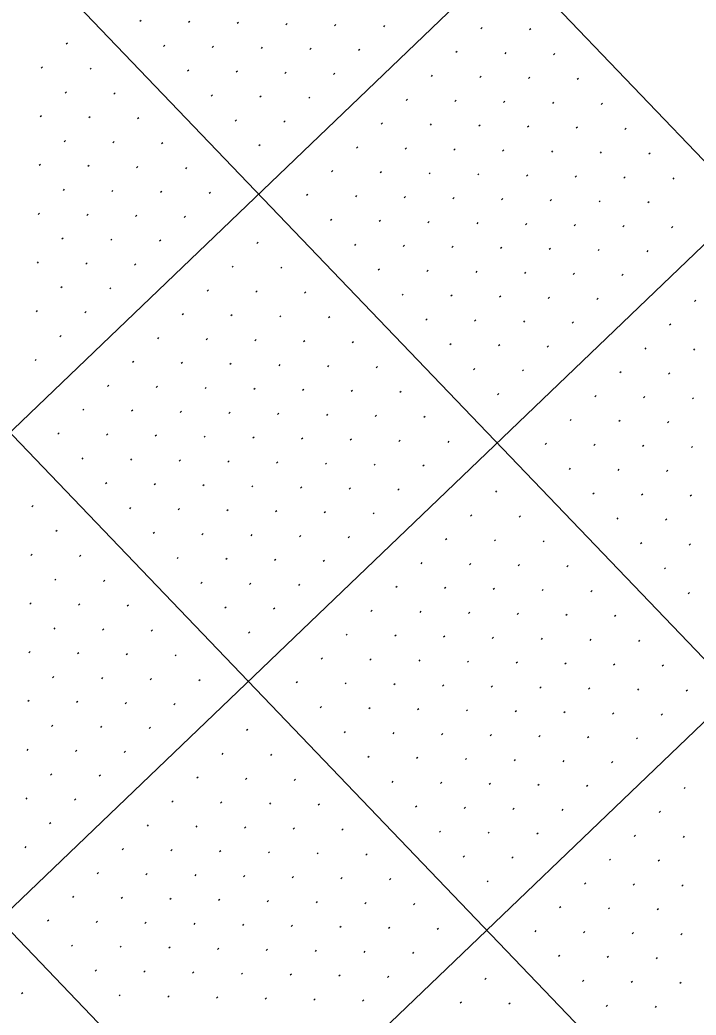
# Model space of a CAD drawing. Extents: x 2148987 to 2151117, y 142806 to 144993.
# Drawn here: x 2150164.2 to 2150262.3, y 144504.6 to 144649 of the extents above; entities that cross this region are included whole.
import ezdxf

# ---------------------------------------------------------------- set-up
doc = ezdxf.new("R2010")
doc.units = 0
for name, color, linetype in [('PR_PIER_PH3', 7, 'Continuous'), ('PR_Road_Concrete', 7, 'Continuous'), ('SHT_Profile_Grid_Minor', 7, 'Continuous')]:
    doc.layers.add(name, color=color, linetype=linetype)

msp = doc.modelspace()

# ---------------------------------------------------------------- linework, layer by layer
at = {"layer": 'PR_PIER_PH3'}
for p, q in [((2150261.97, 144684.26), (2149124.83, 143594.52)), ((2150164.2, 144659.82), (2150510.15, 144298.83)), ((2150296.56, 144648.16), (2149159.43, 143558.42)), ((2150128.1, 144625.23), (2150449.83, 144289.5)), ((2150331.16, 144612.07), (2149194.02, 143522.32)), ((2150092, 144590.63), (2150413.73, 144254.91))]:
    msp.add_line(p, q, dxfattribs=at)
at = {"layer": 'PR_Road_Concrete'}
msp.add_line((2150200.3, 144694.42), (2150546.25, 144333.42), dxfattribs=at)
at = {"layer": 'SHT_Profile_Grid_Minor'}
for p, q in [((2150181.74, 144648.93), (2150181.56, 144648.76)), ((2150188.81, 144648.78), (2150188.63, 144648.61)), ((2150195.87, 144648.63), (2150195.69, 144648.45)), ((2150202.94, 144648.48), (2150202.76, 144648.3)), ((2150210.01, 144648.33), (2150209.83, 144648.15)), ((2150217.08, 144648.18), (2150216.9, 144648)), ((2150231.22, 144647.88), (2150231.04, 144647.7)), ((2150238.29, 144647.72), (2150238.11, 144647.55)), ((2150171.06, 144645.62), (2150170.88, 144645.45)), ((2150185.2, 144645.32), (2150185.02, 144645.15)), ((2150192.27, 144645.17), (2150192.08, 144645)), ((2150199.33, 144645.02), (2150199.15, 144644.84)), ((2150206.4, 144644.87), (2150206.22, 144644.69)), ((2150213.47, 144644.72), (2150213.29, 144644.54)), ((2150227.61, 144644.42), (2150227.43, 144644.24)), ((2150234.68, 144644.27), (2150234.5, 144644.09)), ((2150241.75, 144644.11), (2150241.57, 144643.94)), ((2150167.45, 144642.16), (2150167.27, 144641.99)), ((2150174.52, 144642.01), (2150174.34, 144641.84)), ((2150188.66, 144641.71), (2150188.47, 144641.54)), ((2150195.72, 144641.56), (2150195.54, 144641.39)), ((2150202.79, 144641.41), (2150202.61, 144641.23)), ((2150209.86, 144641.26), (2150209.68, 144641.08)), ((2150224, 144640.96), (2150223.82, 144640.78)), ((2150231.07, 144640.81), (2150230.89, 144640.63)), ((2150238.14, 144640.66), (2150237.96, 144640.48)), ((2150245.21, 144640.5), (2150245.03, 144640.33)), ((2150170.91, 144638.55), (2150170.73, 144638.38)), ((2150177.98, 144638.4), (2150177.8, 144638.23)), ((2150192.11, 144638.1), (2150191.93, 144637.93)), ((2150199.18, 144637.95), (2150199, 144637.78)), ((2150206.25, 144637.8), (2150206.07, 144637.62)), ((2150220.39, 144637.5), (2150220.21, 144637.32)), ((2150227.46, 144637.35), (2150227.28, 144637.17)), ((2150234.53, 144637.2), (2150234.35, 144637.02)), ((2150241.6, 144637.05), (2150241.42, 144636.87)), ((2150248.67, 144636.9), (2150248.49, 144636.72)), ((2150167.3, 144635.09), (2150167.12, 144634.92)), ((2150174.37, 144634.94), (2150174.19, 144634.77)), ((2150181.44, 144634.79), (2150181.25, 144634.62)), ((2150195.57, 144634.49), (2150195.39, 144634.32)), ((2150202.64, 144634.34), (2150202.46, 144634.17)), ((2150216.78, 144634.04), (2150216.6, 144633.86)), ((2150223.85, 144633.89), (2150223.67, 144633.71)), ((2150230.92, 144633.74), (2150230.74, 144633.56)), ((2150237.99, 144633.59), (2150237.81, 144633.41)), ((2150245.06, 144633.44), (2150244.88, 144633.26)), ((2150252.13, 144633.29), (2150251.95, 144633.11)), ((2150170.76, 144631.48), (2150170.58, 144631.31)), ((2150177.83, 144631.33), (2150177.64, 144631.16)), ((2150184.89, 144631.18), (2150184.71, 144631.01)), ((2150199.03, 144630.88), (2150198.85, 144630.71)), ((2150213.17, 144630.58), (2150212.99, 144630.4)), ((2150220.24, 144630.43), (2150220.06, 144630.25)), ((2150227.31, 144630.28), (2150227.13, 144630.1)), ((2150234.38, 144630.13), (2150234.2, 144629.95)), ((2150241.45, 144629.98), (2150241.27, 144629.8)), ((2150248.52, 144629.83), (2150248.34, 144629.65)), ((2150255.59, 144629.68), (2150255.41, 144629.5)), ((2150167.15, 144628.02), (2150166.97, 144627.85)), ((2150174.22, 144627.87), (2150174.03, 144627.7)), ((2150181.28, 144627.72), (2150181.1, 144627.55)), ((2150188.35, 144627.57), (2150188.17, 144627.4)), ((2150209.56, 144627.12), (2150209.38, 144626.95)), ((2150216.63, 144626.97), (2150216.45, 144626.79)), ((2150223.7, 144626.82), (2150223.52, 144626.64)), ((2150230.77, 144626.67), (2150230.59, 144626.49)), ((2150237.84, 144626.52), (2150237.66, 144626.34)), ((2150244.91, 144626.37), (2150244.73, 144626.19)), ((2150251.98, 144626.22), (2150251.8, 144626.04)), ((2150259.05, 144626.07), (2150258.87, 144625.89)), ((2150170.61, 144624.41), (2150170.42, 144624.24)), ((2150177.67, 144624.26), (2150177.49, 144624.09)), ((2150184.74, 144624.11), (2150184.56, 144623.94)), ((2150191.81, 144623.96), (2150191.63, 144623.79)), ((2150205.95, 144623.66), (2150205.77, 144623.49)), ((2150213.02, 144623.51), (2150212.84, 144623.34)), ((2150220.09, 144623.36), (2150219.91, 144623.18)), ((2150227.16, 144623.21), (2150226.98, 144623.03)), ((2150234.23, 144623.06), (2150234.05, 144622.88)), ((2150241.3, 144622.91), (2150241.12, 144622.73)), ((2150248.37, 144622.76), (2150248.19, 144622.58)), ((2150255.44, 144622.61), (2150255.26, 144622.43)), ((2150167, 144620.95), (2150166.81, 144620.78)), ((2150174.06, 144620.8), (2150173.88, 144620.63)), ((2150181.13, 144620.65), (2150180.95, 144620.48)), ((2150188.2, 144620.5), (2150188.02, 144620.33)), ((2150209.41, 144620.05), (2150209.23, 144619.88)), ((2150216.48, 144619.9), (2150216.3, 144619.73)), ((2150223.55, 144619.75), (2150223.37, 144619.57)), ((2150230.62, 144619.6), (2150230.44, 144619.42)), ((2150237.69, 144619.45), (2150237.51, 144619.27)), ((2150244.76, 144619.3), (2150244.58, 144619.12)), ((2150251.83, 144619.15), (2150251.65, 144618.97)), ((2150258.9, 144619), (2150258.72, 144618.82)), ((2150170.45, 144617.34), (2150170.27, 144617.17)), ((2150177.52, 144617.19), (2150177.34, 144617.02)), ((2150184.59, 144617.04), (2150184.41, 144616.87)), ((2150198.73, 144616.74), (2150198.55, 144616.57)), ((2150212.87, 144616.44), (2150212.69, 144616.27)), ((2150219.94, 144616.29), (2150219.76, 144616.12)), ((2150227.01, 144616.14), (2150226.83, 144615.97)), ((2150234.08, 144615.99), (2150233.9, 144615.81)), ((2150241.15, 144615.84), (2150240.97, 144615.66)), ((2150248.22, 144615.69), (2150248.04, 144615.51)), ((2150255.29, 144615.54), (2150255.11, 144615.36)), ((2150166.84, 144613.88), (2150166.66, 144613.71)), ((2150173.91, 144613.73), (2150173.73, 144613.56)), ((2150180.98, 144613.58), (2150180.8, 144613.41)), ((2150195.12, 144613.28), (2150194.94, 144613.11)), ((2150202.19, 144613.13), (2150202.01, 144612.96)), ((2150216.33, 144612.83), (2150216.15, 144612.66)), ((2150223.4, 144612.68), (2150223.22, 144612.51)), ((2150230.47, 144612.53), (2150230.29, 144612.36)), ((2150237.54, 144612.38), (2150237.36, 144612.2)), ((2150244.61, 144612.23), (2150244.43, 144612.05)), ((2150251.68, 144612.08), (2150251.5, 144611.9)), ((2150170.3, 144610.27), (2150170.12, 144610.1)), ((2150177.37, 144610.12), (2150177.19, 144609.95)), ((2150191.51, 144609.82), (2150191.33, 144609.65)), ((2150198.58, 144609.67), (2150198.4, 144609.5)), ((2150205.65, 144609.52), (2150205.47, 144609.35)), ((2150219.79, 144609.22), (2150219.61, 144609.05)), ((2150226.86, 144609.07), (2150226.68, 144608.9)), ((2150233.93, 144608.92), (2150233.75, 144608.75)), ((2150241, 144608.77), (2150240.82, 144608.59)), ((2150248.07, 144608.62), (2150247.89, 144608.44)), ((2150262.21, 144608.32), (2150262.03, 144608.14)), ((2150166.69, 144606.81), (2150166.51, 144606.64)), ((2150173.76, 144606.66), (2150173.58, 144606.49)), ((2150187.9, 144606.36), (2150187.72, 144606.19)), ((2150194.97, 144606.21), (2150194.79, 144606.04)), ((2150202.04, 144606.06), (2150201.86, 144605.89)), ((2150209.11, 144605.91), (2150208.93, 144605.74)), ((2150223.25, 144605.61), (2150223.07, 144605.44)), ((2150230.32, 144605.46), (2150230.14, 144605.29)), ((2150237.39, 144605.31), (2150237.21, 144605.14)), ((2150244.46, 144605.16), (2150244.28, 144604.98)), ((2150258.6, 144604.86), (2150258.42, 144604.68)), ((2150170.15, 144603.2), (2150169.97, 144603.03)), ((2150184.29, 144602.9), (2150184.11, 144602.73)), ((2150191.36, 144602.75), (2150191.18, 144602.58)), ((2150198.43, 144602.6), (2150198.25, 144602.43)), ((2150205.5, 144602.45), (2150205.32, 144602.28)), ((2150212.57, 144602.3), (2150212.39, 144602.13)), ((2150226.71, 144602), (2150226.53, 144601.83)), ((2150233.78, 144601.85), (2150233.6, 144601.68)), ((2150240.85, 144601.7), (2150240.67, 144601.53)), ((2150254.99, 144601.4), (2150254.81, 144601.22)), ((2150262.06, 144601.25), (2150261.88, 144601.07)), ((2150166.54, 144599.74), (2150166.36, 144599.57)), ((2150180.68, 144599.44), (2150180.5, 144599.27)), ((2150187.75, 144599.29), (2150187.57, 144599.12)), ((2150194.82, 144599.14), (2150194.64, 144598.97)), ((2150201.89, 144598.99), (2150201.71, 144598.82)), ((2150208.96, 144598.84), (2150208.78, 144598.67)), ((2150216.03, 144598.69), (2150215.85, 144598.52)), ((2150230.17, 144598.39), (2150229.99, 144598.22)), ((2150237.24, 144598.24), (2150237.06, 144598.07)), ((2150251.38, 144597.94), (2150251.2, 144597.76)), ((2150258.45, 144597.79), (2150258.27, 144597.61)), ((2150177.07, 144595.98), (2150176.89, 144595.81)), ((2150184.14, 144595.83), (2150183.96, 144595.66)), ((2150191.21, 144595.68), (2150191.03, 144595.51)), ((2150198.28, 144595.53), (2150198.1, 144595.36)), ((2150205.35, 144595.38), (2150205.17, 144595.21)), ((2150212.42, 144595.23), (2150212.24, 144595.06)), ((2150219.49, 144595.08), (2150219.31, 144594.91)), ((2150233.63, 144594.78), (2150233.45, 144594.61)), ((2150247.77, 144594.48), (2150247.59, 144594.31)), ((2150254.84, 144594.33), (2150254.66, 144594.15)), ((2150261.91, 144594.18), (2150261.73, 144594)), ((2150173.46, 144592.52), (2150173.28, 144592.35)), ((2150180.53, 144592.37), (2150180.35, 144592.2)), ((2150187.6, 144592.22), (2150187.42, 144592.05)), ((2150194.67, 144592.07), (2150194.49, 144591.9)), ((2150201.74, 144591.92), (2150201.56, 144591.75)), ((2150208.81, 144591.77), (2150208.63, 144591.6)), ((2150215.88, 144591.62), (2150215.7, 144591.45)), ((2150222.95, 144591.47), (2150222.77, 144591.3)), ((2150244.16, 144591.02), (2150243.98, 144590.85)), ((2150251.23, 144590.87), (2150251.05, 144590.7)), ((2150258.3, 144590.72), (2150258.12, 144590.54)), ((2150169.85, 144589.06), (2150169.67, 144588.89)), ((2150176.92, 144588.91), (2150176.74, 144588.74)), ((2150183.99, 144588.76), (2150183.81, 144588.59)), ((2150191.06, 144588.61), (2150190.88, 144588.44)), ((2150198.13, 144588.46), (2150197.95, 144588.29)), ((2150205.2, 144588.31), (2150205.02, 144588.14)), ((2150212.27, 144588.16), (2150212.09, 144587.99)), ((2150219.34, 144588.01), (2150219.16, 144587.84)), ((2150226.41, 144587.86), (2150226.23, 144587.69)), ((2150240.55, 144587.56), (2150240.37, 144587.39)), ((2150247.62, 144587.41), (2150247.44, 144587.24)), ((2150254.69, 144587.26), (2150254.51, 144587.09)), ((2150261.76, 144587.11), (2150261.58, 144586.93)), ((2150173.31, 144585.45), (2150173.13, 144585.28)), ((2150180.38, 144585.3), (2150180.2, 144585.13)), ((2150187.45, 144585.15), (2150187.27, 144584.98)), ((2150194.52, 144585), (2150194.34, 144584.83)), ((2150201.59, 144584.85), (2150201.41, 144584.68)), ((2150208.66, 144584.7), (2150208.48, 144584.53)), ((2150215.73, 144584.55), (2150215.55, 144584.38)), ((2150222.8, 144584.4), (2150222.62, 144584.23)), ((2150244.01, 144583.95), (2150243.83, 144583.78)), ((2150251.08, 144583.8), (2150250.9, 144583.63)), ((2150258.15, 144583.65), (2150257.97, 144583.48)), ((2150176.77, 144581.84), (2150176.59, 144581.67)), ((2150183.84, 144581.69), (2150183.66, 144581.52)), ((2150190.91, 144581.54), (2150190.73, 144581.37)), ((2150197.98, 144581.39), (2150197.8, 144581.22)), ((2150205.05, 144581.24), (2150204.87, 144581.07)), ((2150212.12, 144581.09), (2150211.94, 144580.92)), ((2150219.19, 144580.94), (2150219.01, 144580.77)), ((2150233.33, 144580.64), (2150233.15, 144580.47)), ((2150247.47, 144580.34), (2150247.29, 144580.17)), ((2150254.54, 144580.19), (2150254.36, 144580.02)), ((2150261.61, 144580.04), (2150261.43, 144579.87)), ((2150166.09, 144578.53), (2150165.91, 144578.36)), ((2150180.23, 144578.23), (2150180.05, 144578.06)), ((2150187.3, 144578.08), (2150187.12, 144577.91)), ((2150194.37, 144577.93), (2150194.19, 144577.76)), ((2150201.44, 144577.78), (2150201.26, 144577.61)), ((2150208.51, 144577.63), (2150208.33, 144577.46)), ((2150215.58, 144577.48), (2150215.4, 144577.31)), ((2150229.72, 144577.18), (2150229.54, 144577.01)), ((2150236.79, 144577.03), (2150236.61, 144576.86)), ((2150250.93, 144576.73), (2150250.75, 144576.56)), ((2150258, 144576.58), (2150257.82, 144576.41)), ((2150169.55, 144574.92), (2150169.37, 144574.75)), ((2150183.69, 144574.62), (2150183.51, 144574.45)), ((2150190.76, 144574.47), (2150190.58, 144574.3)), ((2150197.83, 144574.32), (2150197.65, 144574.15)), ((2150204.9, 144574.17), (2150204.72, 144574)), ((2150211.97, 144574.02), (2150211.79, 144573.85)), ((2150226.11, 144573.72), (2150225.93, 144573.55)), ((2150233.18, 144573.57), (2150233, 144573.4)), ((2150240.25, 144573.42), (2150240.07, 144573.25)), ((2150254.39, 144573.12), (2150254.21, 144572.95)), ((2150261.46, 144572.97), (2150261.27, 144572.8)), ((2150165.94, 144571.47), (2150165.76, 144571.29)), ((2150173.01, 144571.31), (2150172.83, 144571.14)), ((2150187.15, 144571.01), (2150186.97, 144570.84)), ((2150194.22, 144570.86), (2150194.04, 144570.69)), ((2150201.29, 144570.71), (2150201.11, 144570.54)), ((2150208.36, 144570.56), (2150208.18, 144570.39)), ((2150222.5, 144570.26), (2150222.32, 144570.09)), ((2150229.57, 144570.11), (2150229.39, 144569.94)), ((2150236.64, 144569.96), (2150236.46, 144569.79)), ((2150243.71, 144569.81), (2150243.53, 144569.64)), ((2150257.85, 144569.51), (2150257.66, 144569.34)), ((2150169.4, 144567.86), (2150169.22, 144567.68)), ((2150176.47, 144567.7), (2150176.29, 144567.53)), ((2150190.61, 144567.4), (2150190.43, 144567.23)), ((2150197.68, 144567.25), (2150197.5, 144567.08)), ((2150204.75, 144567.1), (2150204.57, 144566.93)), ((2150218.89, 144566.8), (2150218.71, 144566.63)), ((2150225.96, 144566.65), (2150225.78, 144566.48)), ((2150233.03, 144566.5), (2150232.85, 144566.33)), ((2150240.1, 144566.35), (2150239.92, 144566.18)), ((2150247.17, 144566.2), (2150246.99, 144566.03)), ((2150261.3, 144565.9), (2150261.12, 144565.73)), ((2150165.79, 144564.4), (2150165.61, 144564.22)), ((2150172.86, 144564.25), (2150172.68, 144564.07)), ((2150179.93, 144564.09), (2150179.75, 144563.92)), ((2150194.07, 144563.79), (2150193.89, 144563.62)), ((2150201.14, 144563.64), (2150200.96, 144563.47)), ((2150215.28, 144563.34), (2150215.1, 144563.17)), ((2150222.35, 144563.19), (2150222.17, 144563.02)), ((2150229.42, 144563.04), (2150229.24, 144562.87)), ((2150236.49, 144562.89), (2150236.31, 144562.72)), ((2150243.56, 144562.74), (2150243.38, 144562.57)), ((2150250.63, 144562.59), (2150250.44, 144562.42)), ((2150169.25, 144560.79), (2150169.07, 144560.61)), ((2150176.32, 144560.64), (2150176.14, 144560.46)), ((2150183.39, 144560.48), (2150183.21, 144560.31)), ((2150197.53, 144560.18), (2150197.35, 144560.01)), ((2150211.67, 144559.88), (2150211.49, 144559.71)), ((2150218.74, 144559.73), (2150218.56, 144559.56)), ((2150225.81, 144559.58), (2150225.63, 144559.41)), ((2150232.88, 144559.43), (2150232.7, 144559.26)), ((2150239.95, 144559.28), (2150239.77, 144559.11)), ((2150247.02, 144559.13), (2150246.83, 144558.96)), ((2150254.08, 144558.98), (2150253.9, 144558.81)), ((2150165.64, 144557.33), (2150165.46, 144557.15)), ((2150172.71, 144557.18), (2150172.53, 144557)), ((2150179.78, 144557.03), (2150179.6, 144556.85)), ((2150186.85, 144556.87), (2150186.67, 144556.7)), ((2150208.06, 144556.42), (2150207.88, 144556.25)), ((2150215.13, 144556.27), (2150214.95, 144556.1)), ((2150222.2, 144556.12), (2150222.02, 144555.95)), ((2150229.27, 144555.97), (2150229.09, 144555.8)), ((2150236.34, 144555.82), (2150236.16, 144555.65)), ((2150243.41, 144555.67), (2150243.23, 144555.5)), ((2150250.48, 144555.52), (2150250.29, 144555.35)), ((2150257.54, 144555.37), (2150257.36, 144555.2)), ((2150169.1, 144553.72), (2150168.92, 144553.54)), ((2150176.17, 144553.57), (2150175.99, 144553.39)), ((2150183.24, 144553.42), (2150183.06, 144553.24)), ((2150190.31, 144553.26), (2150190.13, 144553.09)), ((2150204.45, 144552.96), (2150204.27, 144552.79)), ((2150211.52, 144552.81), (2150211.34, 144552.64)), ((2150218.59, 144552.66), (2150218.41, 144552.49)), ((2150225.66, 144552.51), (2150225.48, 144552.34)), ((2150232.73, 144552.36), (2150232.55, 144552.19)), ((2150239.8, 144552.21), (2150239.62, 144552.04)), ((2150246.87, 144552.06), (2150246.68, 144551.89)), ((2150253.93, 144551.91), (2150253.75, 144551.74)), ((2150261, 144551.76), (2150260.82, 144551.59)), ((2150165.49, 144550.26), (2150165.31, 144550.08)), ((2150172.56, 144550.11), (2150172.38, 144549.93)), ((2150179.63, 144549.96), (2150179.45, 144549.78)), ((2150186.7, 144549.81), (2150186.52, 144549.63)), ((2150207.91, 144549.35), (2150207.73, 144549.18)), ((2150214.98, 144549.2), (2150214.8, 144549.03)), ((2150222.05, 144549.05), (2150221.87, 144548.88)), ((2150229.12, 144548.9), (2150228.94, 144548.73)), ((2150236.19, 144548.75), (2150236.01, 144548.58)), ((2150243.26, 144548.6), (2150243.07, 144548.43)), ((2150250.32, 144548.45), (2150250.14, 144548.28)), ((2150257.39, 144548.3), (2150257.21, 144548.13)), ((2150168.95, 144546.65), (2150168.77, 144546.47)), ((2150176.02, 144546.5), (2150175.84, 144546.32)), ((2150183.09, 144546.35), (2150182.91, 144546.17)), ((2150197.23, 144546.04), (2150197.05, 144545.87)), ((2150211.37, 144545.74), (2150211.19, 144545.57)), ((2150218.44, 144545.59), (2150218.26, 144545.42)), ((2150225.51, 144545.44), (2150225.33, 144545.27)), ((2150232.58, 144545.29), (2150232.4, 144545.12)), ((2150239.65, 144545.14), (2150239.46, 144544.97)), ((2150246.71, 144544.99), (2150246.53, 144544.82)), ((2150253.78, 144544.84), (2150253.6, 144544.67)), ((2150165.34, 144543.19), (2150165.16, 144543.01)), ((2150172.41, 144543.04), (2150172.23, 144542.86)), ((2150179.48, 144542.89), (2150179.3, 144542.71)), ((2150193.62, 144542.59), (2150193.44, 144542.41)), ((2150200.69, 144542.44), (2150200.51, 144542.26)), ((2150214.83, 144542.13), (2150214.65, 144541.96)), ((2150221.9, 144541.98), (2150221.72, 144541.81)), ((2150228.97, 144541.83), (2150228.79, 144541.66)), ((2150236.04, 144541.68), (2150235.85, 144541.51)), ((2150243.1, 144541.53), (2150242.92, 144541.36)), ((2150250.17, 144541.38), (2150249.99, 144541.21)), ((2150168.8, 144539.58), (2150168.62, 144539.4)), ((2150175.87, 144539.43), (2150175.69, 144539.25)), ((2150190.01, 144539.13), (2150189.83, 144538.95)), ((2150197.08, 144538.98), (2150196.9, 144538.8)), ((2150204.15, 144538.83), (2150203.97, 144538.65)), ((2150218.29, 144538.52), (2150218.11, 144538.35)), ((2150225.36, 144538.37), (2150225.18, 144538.2)), ((2150232.43, 144538.22), (2150232.24, 144538.05)), ((2150239.49, 144538.07), (2150239.31, 144537.9)), ((2150246.56, 144537.92), (2150246.38, 144537.75)), ((2150260.7, 144537.62), (2150260.52, 144537.45)), ((2150165.19, 144536.12), (2150165.01, 144535.94)), ((2150172.26, 144535.97), (2150172.08, 144535.79)), ((2150186.4, 144535.67), (2150186.22, 144535.49)), ((2150193.47, 144535.52), (2150193.29, 144535.34)), ((2150200.54, 144535.37), (2150200.36, 144535.19)), ((2150207.61, 144535.22), (2150207.43, 144535.04)), ((2150221.75, 144534.91), (2150221.57, 144534.74)), ((2150228.82, 144534.76), (2150228.63, 144534.59)), ((2150235.88, 144534.61), (2150235.7, 144534.44)), ((2150242.95, 144534.46), (2150242.77, 144534.29)), ((2150257.09, 144534.16), (2150256.91, 144533.99)), ((2150168.65, 144532.51), (2150168.47, 144532.33)), ((2150182.79, 144532.21), (2150182.61, 144532.03)), ((2150189.86, 144532.06), (2150189.68, 144531.88)), ((2150196.93, 144531.91), (2150196.75, 144531.73)), ((2150204, 144531.76), (2150203.82, 144531.58)), ((2150211.07, 144531.61), (2150210.89, 144531.43)), ((2150225.21, 144531.3), (2150225.02, 144531.13)), ((2150232.27, 144531.15), (2150232.09, 144530.98)), ((2150239.34, 144531), (2150239.16, 144530.83)), ((2150253.48, 144530.7), (2150253.3, 144530.53)), ((2150260.55, 144530.55), (2150260.37, 144530.38)), ((2150165.04, 144529.05), (2150164.86, 144528.88)), ((2150179.18, 144528.75), (2150179, 144528.57)), ((2150186.25, 144528.6), (2150186.07, 144528.42)), ((2150193.32, 144528.45), (2150193.14, 144528.27)), ((2150200.39, 144528.3), (2150200.21, 144528.12)), ((2150207.46, 144528.15), (2150207.28, 144527.97)), ((2150214.53, 144528), (2150214.35, 144527.82)), ((2150228.66, 144527.69), (2150228.48, 144527.52)), ((2150235.73, 144527.54), (2150235.55, 144527.37)), ((2150249.87, 144527.24), (2150249.69, 144527.07)), ((2150256.94, 144527.09), (2150256.76, 144526.92)), ((2150175.57, 144525.29), (2150175.39, 144525.11)), ((2150182.64, 144525.14), (2150182.46, 144524.96)), ((2150189.71, 144524.99), (2150189.53, 144524.81)), ((2150196.78, 144524.84), (2150196.6, 144524.66)), ((2150203.85, 144524.69), (2150203.67, 144524.51)), ((2150210.92, 144524.54), (2150210.74, 144524.36)), ((2150217.99, 144524.39), (2150217.8, 144524.21)), ((2150232.12, 144524.08), (2150231.94, 144523.91)), ((2150246.26, 144523.78), (2150246.08, 144523.61)), ((2150253.33, 144523.63), (2150253.15, 144523.46)), ((2150260.4, 144523.48), (2150260.22, 144523.31)), ((2150171.96, 144521.83), (2150171.78, 144521.66)), ((2150179.03, 144521.68), (2150178.85, 144521.51)), ((2150186.1, 144521.53), (2150185.92, 144521.35)), ((2150193.17, 144521.38), (2150192.99, 144521.2)), ((2150200.24, 144521.23), (2150200.06, 144521.05)), ((2150207.31, 144521.08), (2150207.13, 144520.9)), ((2150214.38, 144520.93), (2150214.19, 144520.75)), ((2150221.44, 144520.78), (2150221.26, 144520.6)), ((2150242.65, 144520.32), (2150242.47, 144520.15)), ((2150249.72, 144520.17), (2150249.54, 144520)), ((2150256.79, 144520.02), (2150256.61, 144519.85)), ((2150168.35, 144518.37), (2150168.17, 144518.2)), ((2150175.42, 144518.22), (2150175.24, 144518.05)), ((2150182.49, 144518.07), (2150182.31, 144517.9)), ((2150189.56, 144517.92), (2150189.38, 144517.74)), ((2150196.63, 144517.77), (2150196.45, 144517.59)), ((2150203.7, 144517.62), (2150203.52, 144517.44)), ((2150210.77, 144517.47), (2150210.59, 144517.29)), ((2150217.83, 144517.32), (2150217.65, 144517.14)), ((2150224.9, 144517.17), (2150224.72, 144516.99)), ((2150239.04, 144516.86), (2150238.86, 144516.69)), ((2150246.11, 144516.71), (2150245.93, 144516.54)), ((2150253.18, 144516.56), (2150253, 144516.39)), ((2150260.25, 144516.41), (2150260.07, 144516.24)), ((2150171.81, 144514.76), (2150171.63, 144514.59)), ((2150178.88, 144514.61), (2150178.7, 144514.44)), ((2150185.95, 144514.46), (2150185.77, 144514.29)), ((2150193.02, 144514.31), (2150192.84, 144514.13)), ((2150200.09, 144514.16), (2150199.91, 144513.98)), ((2150207.16, 144514.01), (2150206.98, 144513.83)), ((2150214.23, 144513.86), (2150214.04, 144513.68)), ((2150221.29, 144513.71), (2150221.11, 144513.53)), ((2150242.5, 144513.25), (2150242.32, 144513.08)), ((2150249.57, 144513.1), (2150249.39, 144512.93)), ((2150256.64, 144512.95), (2150256.46, 144512.78)), ((2150175.27, 144511.15), (2150175.09, 144510.98)), ((2150182.34, 144511), (2150182.16, 144510.83)), ((2150189.41, 144510.85), (2150189.23, 144510.68)), ((2150196.48, 144510.7), (2150196.3, 144510.52)), ((2150203.55, 144510.55), (2150203.37, 144510.37)), ((2150210.62, 144510.4), (2150210.43, 144510.22)), ((2150217.68, 144510.25), (2150217.5, 144510.07)), ((2150231.82, 144509.95), (2150231.64, 144509.77)), ((2150245.96, 144509.64), (2150245.78, 144509.47)), ((2150253.03, 144509.49), (2150252.85, 144509.32)), ((2150260.1, 144509.34), (2150259.92, 144509.17)), ((2150164.59, 144507.84), (2150164.41, 144507.67)), ((2150178.73, 144507.54), (2150178.55, 144507.37)), ((2150185.8, 144507.39), (2150185.62, 144507.22)), ((2150192.87, 144507.24), (2150192.69, 144507.07)), ((2150199.94, 144507.09), (2150199.76, 144506.91)), ((2150207.01, 144506.94), (2150206.82, 144506.76)), ((2150214.07, 144506.79), (2150213.89, 144506.61)), ((2150228.21, 144506.49), (2150228.03, 144506.31)), ((2150235.28, 144506.34), (2150235.1, 144506.16)), ((2150249.42, 144506.03), (2150249.24, 144505.86)), ((2150256.49, 144505.88), (2150256.31, 144505.71))]:
    msp.add_line(p, q, dxfattribs=at)

doc.saveas('drawing.dxf')
